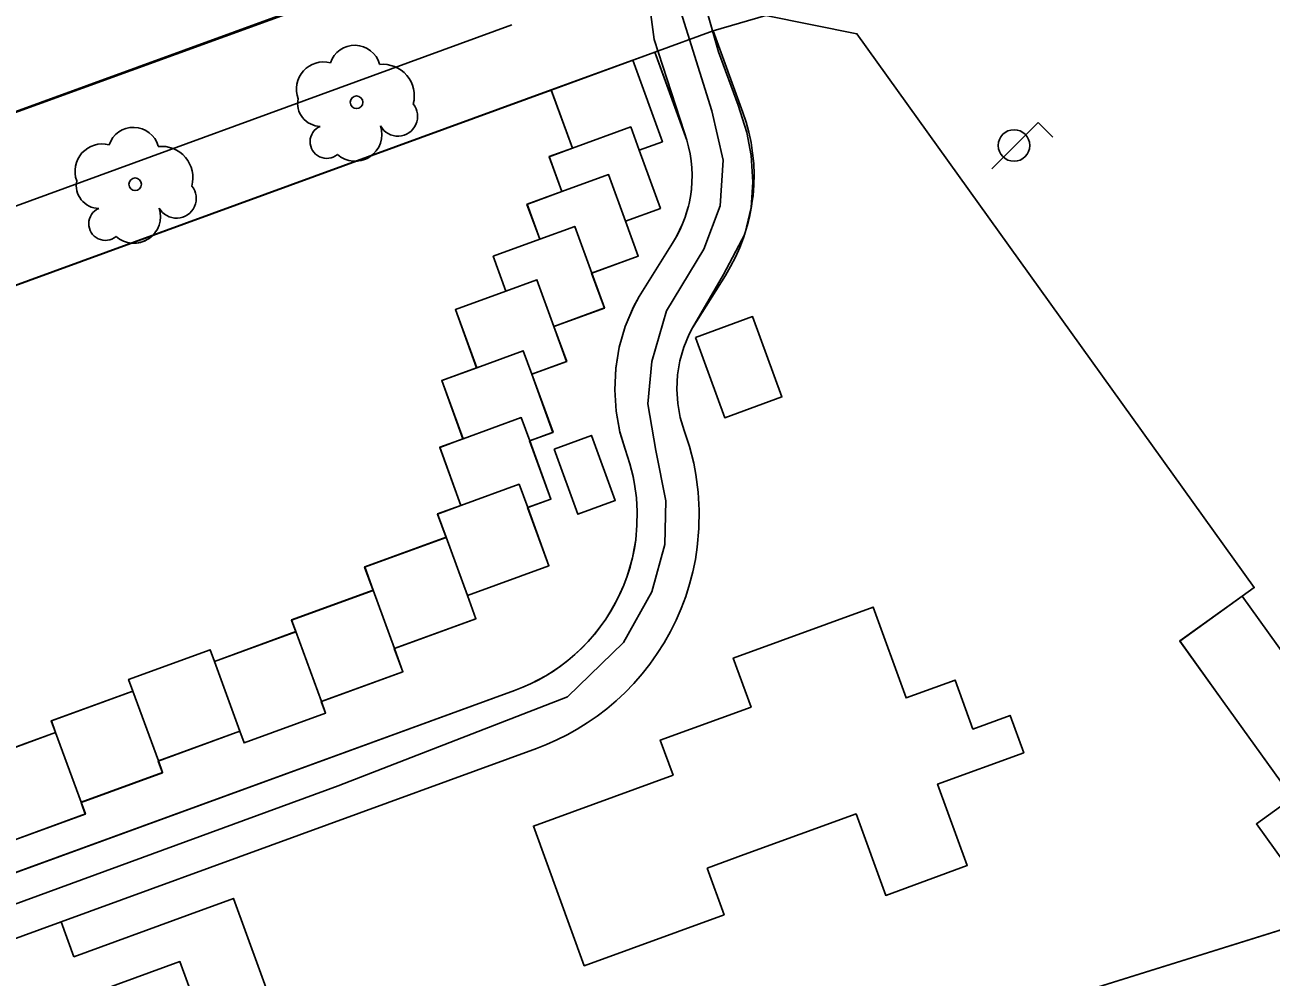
# Model space of a CAD drawing. Extents: x 282771 to 285132, y 4823109 to 4825496.
# Drawn here: x 283731.3 to 283781.6, y 4824230.2 to 4824268.6 of the extents above; entities that cross this region are included whole.
import ezdxf

# ---------------------------------------------------------------- set-up
doc = ezdxf.new("R2010")
doc.units = 0
for name, color, linetype in [('ACERA-BORDILLO', 7, 'Continuous'), ('ACERA-INTERIOR', 7, 'Continuous'), ('ARBOL', 7, 'Continuous'), ('CALLE-EJE', 7, 'Continuous'), ('CARRIL-BICI-AREA', 7, 'Continuous'), ('CARRIL-BICI-EJE', 7, 'Continuous'), ('FAROLA', 7, 'Continuous'), ('MEDIANERA', 7, 'Continuous'), ('PARQUE-JARDIN-AREA', 7, 'Continuous'), ('SENAL-VIARIA', 7, 'Continuous'), ('ZONA-VERDE', 7, 'Continuous')]:
    doc.layers.add(name, color=color, linetype=linetype)

msp = doc.modelspace()

# ---------------------------------------------------------------- linework, layer by layer
at = {"layer": 'ACERA-BORDILLO'}
msp.add_lwpolyline([(283701.052, 4824250.492), (283727.322, 4824260.012), (283750.962, 4824268.652)], dxfattribs=at)
at = {"layer": 'ACERA-INTERIOR'}
for points in [[(283732.787, 4824232.465), (283751.958, 4824239.456), (283752.373, 4824239.618), (283752.788, 4824239.802), (283753.201, 4824240.008), (283753.61, 4824240.236), (283754.014, 4824240.487), (283754.411, 4824240.761), (283754.798, 4824241.058), (283755.175, 4824241.377), (283755.54, 4824241.717), (283755.89, 4824242.079), (283756.224, 4824242.461), (283756.54, 4824242.862), (283756.837, 4824243.281), (283757.113, 4824243.716), (283757.367, 4824244.167), (283757.598, 4824244.63), (283757.804, 4824245.105), (283757.985, 4824245.589), (283758.14, 4824246.081), (283758.27, 4824246.577), (283758.373, 4824247.078), (283758.451, 4824247.579), (283758.515, 4824248.329), (283758.529, 4824249.072), (283758.484, 4824249.8), (283758.393, 4824250.51), (283758.305, 4824250.97), (283758.133, 4824251.637), (283757.926, 4824252.277), (283757.765, 4824252.81), (283757.662, 4824253.369), (283757.624, 4824253.944), (283757.652, 4824254.523), (283757.747, 4824255.095), (283757.907, 4824255.648), (283758.125, 4824256.173), (283758.261, 4824256.417), (283759.583, 4824258.54), (283759.796, 4824258.897), (283759.99, 4824259.27), (283760.164, 4824259.657), (283760.318, 4824260.057), (283760.383, 4824260.262), (283760.503, 4824260.677), (283760.557, 4824260.887), (283760.641, 4824261.313), (283760.67, 4824261.529), (283760.7, 4824261.745), (283760.733, 4824262.179), (283760.742, 4824262.613), (283760.726, 4824263.046), (283760.684, 4824263.475), (283760.619, 4824263.898), (283760.531, 4824264.313), (283760.42, 4824264.719), (283760.289, 4824265.114), (283759.089, 4824268.402), (283761.21, 4824269.025), (283764.889, 4824268.283), (283780.922, 4824245.951), (283780.435, 4824245.601)], [(283755.847, 4824267.22), (283756.741, 4824267.546), (283757.928, 4824264.29), (283758.026, 4824263.994), (283758.1, 4824263.724), (283758.159, 4824263.447), (283758.203, 4824263.165), (283758.23, 4824262.879), (283758.241, 4824262.59), (283758.235, 4824262.301), (283758.213, 4824262.011), (283758.173, 4824261.724), (283758.118, 4824261.44), (283758.091, 4824261.335), (283757.991, 4824260.989), (283757.958, 4824260.886), (283757.856, 4824260.62), (283757.74, 4824260.362), (283757.61, 4824260.113), (283757.447, 4824259.839), (283756.106, 4824257.686), (283755.872, 4824257.265), (283755.544, 4824256.478), (283755.305, 4824255.648), (283755.162, 4824254.79), (283755.12, 4824253.921), (283755.178, 4824253.059), (283755.331, 4824252.221), (283755.54, 4824251.531), (283755.731, 4824250.941), (283755.864, 4824250.422), (283755.923, 4824250.115), (283755.994, 4824249.563), (283756.028, 4824249.018), (283756.017, 4824248.46), (283755.967, 4824247.877), (283755.912, 4824247.521), (283755.835, 4824247.146), (283755.738, 4824246.773), (283755.621, 4824246.405), (283755.485, 4824246.042), (283755.33, 4824245.686), (283755.157, 4824245.338), (283754.967, 4824245), (283754.76, 4824244.674), (283754.537, 4824244.36), (283754.3, 4824244.059), (283754.05, 4824243.772), (283753.787, 4824243.501), (283753.514, 4824243.245), (283753.231, 4824243.006), (283752.94, 4824242.784), (283752.643, 4824242.578), (283752.34, 4824242.39), (283752.033, 4824242.219), (283751.723, 4824242.064), (283751.412, 4824241.926), (283751.075, 4824241.795), (283716.478, 4824229.179)], [(283752.559, 4824266.02), (283755.847, 4824267.22)], [(283755.847, 4824267.22), (283757.046, 4824263.932), (283756.107, 4824263.589)], [(283686.424, 4824241.049), (283686.149, 4824241.801), (283752.559, 4824266.02)], [(283753.416, 4824263.672), (283752.559, 4824266.02)], [(283753.416, 4824263.672), (283755.764, 4824264.528), (283756.107, 4824263.589)], [(283752.99, 4824261.92), (283752.476, 4824263.329), (283753.416, 4824263.672)], [(283756.107, 4824263.589), (283756.963, 4824261.24), (283755.554, 4824260.726)], [(283752.99, 4824261.92), (283754.869, 4824262.605), (283755.554, 4824260.726)], [(283752.095, 4824259.997), (283751.581, 4824261.406), (283752.99, 4824261.92)], [(283752.095, 4824259.997), (283753.504, 4824260.511), (283754.189, 4824258.632)], [(283755.554, 4824260.726), (283756.068, 4824259.317), (283754.189, 4824258.632)], [(283750.73, 4824257.902), (283750.216, 4824259.312), (283752.095, 4824259.997)], [(283750.73, 4824257.902), (283751.983, 4824258.359), (283752.668, 4824256.48)], [(283754.189, 4824258.632), (283754.703, 4824257.223), (283752.668, 4824256.48)], [(283749.551, 4824254.811), (283748.695, 4824257.16), (283750.73, 4824257.902)], [(283752.668, 4824256.48), (283753.182, 4824255.071), (283751.773, 4824254.557)], [(283749.551, 4824254.811), (283751.43, 4824255.497), (283751.773, 4824254.557)], [(283748.999, 4824251.949), (283748.142, 4824254.298), (283749.551, 4824254.811)], [(283751.773, 4824254.557), (283752.629, 4824252.209), (283751.69, 4824251.866)], [(283748.999, 4824251.949), (283751.347, 4824252.805), (283751.69, 4824251.866)], [(283748.916, 4824249.258), (283748.059, 4824251.606), (283748.999, 4824251.949)], [(283751.69, 4824251.866), (283752.546, 4824249.517), (283751.607, 4824249.175)], [(283752.676, 4824251.534), (283754.179, 4824252.082), (283755.139, 4824249.452), (283753.635, 4824248.903), (283752.676, 4824251.534)], [(283748.916, 4824249.258), (283751.264, 4824250.114), (283751.607, 4824249.175)], [(283748.319, 4824247.976), (283747.976, 4824248.915), (283748.916, 4824249.258)], [(283751.607, 4824249.175), (283752.463, 4824246.826), (283749.175, 4824245.627)], [(283745.373, 4824245.837), (283745.031, 4824246.776), (283748.319, 4824247.976)], [(283748.319, 4824247.976), (283749.175, 4824245.627)], [(283742.257, 4824244.168), (283742.085, 4824244.638), (283745.373, 4824245.837)], [(283745.373, 4824245.837), (283746.23, 4824243.488)], [(283749.175, 4824245.627), (283749.518, 4824244.687), (283746.23, 4824243.488)], [(283779.666, 4824241.356), (283777.917, 4824243.793), (283780.435, 4824245.601)], [(283780.435, 4824245.601), (283782.184, 4824243.164)], [(283738.968, 4824242.969), (283742.257, 4824244.168)], [(283742.257, 4824244.168), (283743.284, 4824241.35)], [(283735.68, 4824241.77), (283735.509, 4824242.239), (283738.797, 4824243.439), (283738.968, 4824242.969)], [(283746.23, 4824243.488), (283746.573, 4824242.549), (283743.284, 4824241.35)], [(283738.968, 4824242.969), (283739.996, 4824240.15)], [(283732.563, 4824240.101), (283732.392, 4824240.57), (283735.68, 4824241.77)], [(283735.68, 4824241.77), (283736.708, 4824238.951)], [(283743.284, 4824241.35), (283743.456, 4824240.88), (283740.168, 4824239.681), (283739.996, 4824240.15)], [(283739.996, 4824240.15), (283736.708, 4824238.951)], [(283729.96, 4824239.151), (283732.563, 4824240.101)], [(283732.563, 4824240.101), (283733.591, 4824237.282)], [(283736.708, 4824238.951), (283736.879, 4824238.481), (283733.591, 4824237.282)], [(283786.325, 4824237.396), (283786.884, 4824236.618), (283786.445, 4824233.529), (283714.794, 4824211.167), (283712.796, 4824217.568), (283712.628, 4824218.204), (283712.513, 4824218.873), (283712.459, 4824219.569), (283712.471, 4824220.283), (283712.553, 4824221.006), (283712.707, 4824221.729), (283712.934, 4824222.44), (283713.233, 4824223.128), (283713.598, 4824223.782), (283714.025, 4824224.394), (283714.506, 4824224.956), (283715.031, 4824225.46), (283715.592, 4824225.903), (283716.177, 4824226.282), (283716.778, 4824226.597), (283717.386, 4824226.849), (283726.446, 4824230.153)], [(283733.591, 4824237.282), (283733.763, 4824236.813), (283730.475, 4824235.613), (283730.168, 4824236.453)]]:
    msp.add_lwpolyline(points, dxfattribs=at)
at = {"layer": 'ARBOL'}
for centre in [(283744.702, 4824265.522), (283735.772, 4824262.212)]:
    msp.add_circle(centre, 0.255, dxfattribs=at)
for centre, radius, start, end in [((283744.632, 4824266.782), 1.038, 15.6423, 161.3843), ((283743.372, 4824266.052), 1.097, 75.4318, 200.5561), ((283745.762, 4824265.782), 1.272, 345.0327, 95.7993), ((283743.262, 4824265.482), 0.935, 168.599, 268.1324), ((283746.372, 4824264.952), 0.797, 208.9625, 38.991), ((283735.702, 4824263.472), 1.038, 15.6423, 161.3843), ((283743.502, 4824263.932), 0.672, 113.7367, 309.4725), ((283744.642, 4824264.232), 1.086, 228.9545, 17.928), ((283734.442, 4824262.742), 1.097, 75.4318, 200.5561), ((283736.832, 4824262.472), 1.272, 345.0327, 95.7993), ((283734.332, 4824262.172), 0.935, 168.599, 268.1324), ((283737.442, 4824261.642), 0.797, 208.9625, 38.991), ((283734.572, 4824260.622), 0.672, 113.7367, 309.4725), ((283735.712, 4824260.922), 1.086, 228.9545, 17.928)]:
    msp.add_arc(centre, radius, start, end, dxfattribs=at)
at = {"layer": 'CALLE-EJE'}
msp.add_lwpolyline([(283650.523, 4824235.462), (283665.761, 4824241.46), (283814.821, 4824295.571), (283969.178, 4824351.877)], dxfattribs=at)
at = {"layer": 'CARRIL-BICI-AREA'}
for points in [[(283730.391, 4824231.591), (283732.787, 4824232.465), (283751.958, 4824239.456), (283752.373, 4824239.618), (283752.788, 4824239.802), (283753.201, 4824240.008), (283753.61, 4824240.236), (283754.014, 4824240.487), (283754.411, 4824240.761), (283754.798, 4824241.058), (283755.175, 4824241.377), (283755.54, 4824241.717), (283755.89, 4824242.079), (283756.224, 4824242.461), (283756.54, 4824242.862), (283756.837, 4824243.281), (283757.113, 4824243.716), (283757.367, 4824244.167), (283757.598, 4824244.63), (283757.804, 4824245.105), (283757.985, 4824245.589), (283758.14, 4824246.081), (283758.27, 4824246.578), (283758.373, 4824247.078), (283758.451, 4824247.579), (283758.515, 4824248.329), (283758.529, 4824249.072), (283758.484, 4824249.8), (283758.393, 4824250.51), (283758.304, 4824250.97), (283758.133, 4824251.637), (283757.927, 4824252.277), (283757.765, 4824252.81), (283757.662, 4824253.369), (283757.624, 4824253.944), (283757.652, 4824254.523), (283757.747, 4824255.095), (283757.907, 4824255.648), (283758.126, 4824256.173), (283758.261, 4824256.417), (283759.501, 4824258.571), (283760.368, 4824260.201), (283760.628, 4824261.28), (283760.697, 4824262.304), (283760.628, 4824263.373), (283760.446, 4824264.306), (283760.105, 4824265.399), (283759.309, 4824267.56), (283758.286, 4824271.161)], [(283756.366, 4824270.691), (283756.707, 4824268.054), (283757.928, 4824264.29), (283758.026, 4824263.994), (283758.1, 4824263.724), (283758.159, 4824263.447), (283758.203, 4824263.165), (283758.23, 4824262.879), (283758.241, 4824262.591), (283758.235, 4824262.301), (283758.213, 4824262.011), (283758.173, 4824261.724), (283758.118, 4824261.44), (283758.091, 4824261.335), (283757.991, 4824260.989), (283757.958, 4824260.886), (283757.856, 4824260.62), (283757.74, 4824260.362), (283757.61, 4824260.113), (283757.447, 4824259.839), (283756.106, 4824257.686), (283755.872, 4824257.265), (283755.544, 4824256.478), (283755.305, 4824255.648), (283755.162, 4824254.79), (283755.12, 4824253.921), (283755.178, 4824253.059), (283755.331, 4824252.221), (283755.54, 4824251.531), (283755.731, 4824250.941), (283755.864, 4824250.422), (283755.923, 4824250.115), (283755.994, 4824249.563), (283756.028, 4824249.018), (283756.017, 4824248.46), (283755.967, 4824247.877), (283755.912, 4824247.521), (283755.835, 4824247.146), (283755.738, 4824246.773), (283755.621, 4824246.405), (283755.485, 4824246.042), (283755.33, 4824245.686), (283755.157, 4824245.338), (283754.967, 4824245), (283754.76, 4824244.674), (283754.537, 4824244.36), (283754.3, 4824244.059), (283754.05, 4824243.772), (283753.787, 4824243.501), (283753.514, 4824243.246), (283753.231, 4824243.006), (283752.94, 4824242.784), (283752.643, 4824242.579), (283752.34, 4824242.39), (283752.033, 4824242.219), (283751.723, 4824242.064), (283751.412, 4824241.926), (283751.075, 4824241.795), (283716.478, 4824229.179)]]:
    msp.add_lwpolyline(points, dxfattribs=at)
at = {"layer": 'CARRIL-BICI-EJE'}
msp.add_lwpolyline([(283717.253, 4824228.17), (283743.956, 4824237.944), (283753.211, 4824241.533), (283755.471, 4824243.731), (283756.613, 4824245.77), (283757.143, 4824247.687), (283757.184, 4824249.441), (283756.776, 4824251.481), (283756.45, 4824253.357), (283756.613, 4824255.07), (283757.207, 4824257.105), (283758.715, 4824259.593), (283759.368, 4824261.347), (283759.49, 4824263.182), (283759.041, 4824265.181), (283755.025, 4824277.988)], dxfattribs=at)
at = {"layer": 'FAROLA'}
for p, q in [((283772.208, 4824264.708), (283771.268, 4824263.778)), ((283772.798, 4824264.118), (283772.208, 4824264.708)), ((283771.268, 4824263.778), (283770.338, 4824262.838))]:
    msp.add_line(p, q, dxfattribs=at)
msp.add_circle((283771.228, 4824263.778), 0.637, dxfattribs=at)
at = {"layer": 'MEDIANERA'}
msp.add_lwpolyline([(283731.471, 4824228.632), (283737.577, 4824230.859), (283738.194, 4824229.168), (283732.087, 4824226.941)], dxfattribs=at)
at = {"layer": 'PARQUE-JARDIN-AREA'}
msp.add_lwpolyline([(283686.146, 4824241.796), (283752.557, 4824266.016), (283756.739, 4824267.542), (283759.087, 4824268.398), (283761.21, 4824269.025), (283764.887, 4824268.279), (283780.92, 4824245.946), (283777.914, 4824243.788), (283779.664, 4824241.351), (283783.807, 4824235.588), (283786.323, 4824237.392), (283786.882, 4824236.613), (283786.443, 4824233.524), (283714.791, 4824211.161), (283712.404, 4824210.416), (283708.108, 4824209.076), (283702.245, 4824207.246)], dxfattribs=at)
at = {"layer": 'SENAL-VIARIA'}
msp.add_lwpolyline([(283665.761, 4824241.46), (283710.196, 4824257.596), (283749.64, 4824271.96)], dxfattribs=at)
at = {"layer": 'ZONA-VERDE'}
for p, q in [((283780.922, 4824245.951), (283764.889, 4824268.283)), ((283755.845, 4824267.216), (283756.739, 4824267.542)), ((283756.739, 4824267.542), (283757.926, 4824264.286)), ((283757.044, 4824263.927), (283755.845, 4824267.216)), ((283745.309, 4824263.373), (283752.557, 4824266.016)), ((283752.557, 4824266.016), (283753.413, 4824263.668)), ((283757.926, 4824264.286), (283758.024, 4824263.99)), ((283756.105, 4824263.585), (283757.044, 4824263.927)), ((283758.024, 4824263.99), (283758.098, 4824263.72)), ((283745.069, 4824263.231), (283745.153, 4824263.271)), ((283745.153, 4824263.271), (283745.233, 4824263.319)), ((283745.233, 4824263.319), (283745.309, 4824263.373)), ((283753.413, 4824263.668), (283752.474, 4824263.325)), ((283752.474, 4824263.325), (283752.988, 4824261.916)), ((283756.961, 4824261.236), (283756.105, 4824263.585)), ((283758.098, 4824263.72), (283758.157, 4824263.443)), ((283758.157, 4824263.443), (283758.2, 4824263.161)), ((283736.48, 4824260.153), (283744.678, 4824263.143)), ((283744.678, 4824263.143), (283744.708, 4824263.144)), ((283744.708, 4824263.144), (283744.801, 4824263.154)), ((283744.801, 4824263.154), (283744.892, 4824263.172)), ((283744.892, 4824263.172), (283744.982, 4824263.197)), ((283744.982, 4824263.197), (283745.069, 4824263.231)), ((283758.2, 4824263.161), (283758.228, 4824262.875)), ((283758.228, 4824262.875), (283758.239, 4824262.587)), ((283758.233, 4824262.297), (283758.211, 4824262.007)), ((283758.239, 4824262.587), (283758.233, 4824262.297)), ((283752.988, 4824261.916), (283751.579, 4824261.402)), ((283758.211, 4824262.007), (283758.171, 4824261.72)), ((283751.579, 4824261.402), (283752.093, 4824259.993)), ((283755.552, 4824260.722), (283756.961, 4824261.236)), ((283758.089, 4824261.331), (283757.989, 4824260.985)), ((283758.116, 4824261.436), (283758.089, 4824261.331)), ((283758.171, 4824261.72), (283758.116, 4824261.436)), ((283757.956, 4824260.882), (283757.854, 4824260.616)), ((283757.989, 4824260.985), (283757.956, 4824260.882)), ((283756.066, 4824259.313), (283755.552, 4824260.722)), ((283757.737, 4824260.358), (283757.608, 4824260.109)), ((283757.854, 4824260.616), (283757.737, 4824260.358)), ((283728.135, 4824257.109), (283735.612, 4824259.836)), ((283735.612, 4824259.836), (283735.634, 4824259.835)), ((283735.634, 4824259.835), (283735.727, 4824259.832)), ((283735.727, 4824259.832), (283735.82, 4824259.838)), ((283735.82, 4824259.838), (283735.913, 4824259.851)), ((283735.913, 4824259.851), (283736.003, 4824259.873)), ((283736.003, 4824259.873), (283736.092, 4824259.902)), ((283736.092, 4824259.902), (283736.177, 4824259.938)), ((283736.177, 4824259.938), (283736.26, 4824259.982)), ((283736.26, 4824259.982), (283736.338, 4824260.033)), ((283736.338, 4824260.033), (283736.411, 4824260.09)), ((283736.411, 4824260.09), (283736.48, 4824260.153)), ((283752.093, 4824259.993), (283750.214, 4824259.307)), ((283757.445, 4824259.835), (283756.104, 4824257.682)), ((283757.608, 4824260.109), (283757.445, 4824259.835)), ((283750.214, 4824259.307), (283750.728, 4824257.898)), ((283754.187, 4824258.628), (283756.066, 4824259.313)), ((283754.701, 4824257.219), (283754.187, 4824258.628)), ((283750.728, 4824257.898), (283748.692, 4824257.156)), ((283752.666, 4824256.476), (283754.701, 4824257.219)), ((283755.87, 4824257.261), (283755.542, 4824256.474)), ((283756.104, 4824257.682), (283755.87, 4824257.261)), ((283748.692, 4824257.156), (283749.549, 4824254.807)), ((283753.18, 4824255.067), (283752.666, 4824256.476)), ((283755.542, 4824256.474), (283755.303, 4824255.644)), ((283755.303, 4824255.644), (283755.16, 4824254.786)), ((283749.549, 4824254.807), (283748.14, 4824254.293)), ((283751.77, 4824254.553), (283753.18, 4824255.067)), ((283755.16, 4824254.786), (283755.118, 4824253.917)), ((283748.14, 4824254.293), (283748.996, 4824251.945)), ((283752.627, 4824252.204), (283751.77, 4824254.553)), ((283755.118, 4824253.917), (283755.175, 4824253.055)), ((283755.175, 4824253.055), (283755.329, 4824252.217)), ((283751.687, 4824251.862), (283752.627, 4824252.204)), ((283755.329, 4824252.217), (283755.538, 4824251.527)), ((283748.996, 4824251.945), (283748.057, 4824251.602)), ((283752.544, 4824249.513), (283751.687, 4824251.862)), ((283748.057, 4824251.602), (283748.913, 4824249.253)), ((283755.538, 4824251.527), (283755.729, 4824250.937)), ((283755.729, 4824250.937), (283755.862, 4824250.418)), ((283755.862, 4824250.418), (283755.921, 4824250.111)), ((283755.921, 4824250.111), (283755.991, 4824249.559)), ((283748.913, 4824249.253), (283747.974, 4824248.911)), ((283751.604, 4824249.17), (283752.544, 4824249.513)), ((283752.461, 4824246.822), (283751.604, 4824249.17)), ((283755.991, 4824249.559), (283756.026, 4824249.013)), ((283747.974, 4824248.911), (283748.316, 4824247.971)), ((283756.026, 4824249.013), (283756.015, 4824248.456)), ((283756.015, 4824248.456), (283755.965, 4824247.873)), ((283748.316, 4824247.971), (283745.028, 4824246.772)), ((283755.965, 4824247.873), (283755.91, 4824247.517)), ((283755.91, 4824247.517), (283755.832, 4824247.142)), ((283745.028, 4824246.772), (283745.371, 4824245.832)), ((283749.173, 4824245.623), (283752.461, 4824246.822)), ((283755.735, 4824246.769), (283755.619, 4824246.4)), ((283755.832, 4824247.142), (283755.735, 4824246.769)), ((283755.619, 4824246.4), (283755.483, 4824246.037)), ((283745.371, 4824245.832), (283742.083, 4824244.633)), ((283755.328, 4824245.681), (283755.155, 4824245.334)), ((283755.483, 4824246.037), (283755.328, 4824245.681)), ((283780.435, 4824245.601), (283780.922, 4824245.951)), ((283749.516, 4824244.683), (283749.173, 4824245.623)), ((283755.155, 4824245.334), (283754.965, 4824244.996)), ((283777.917, 4824243.793), (283780.435, 4824245.601)), ((283746.227, 4824243.484), (283749.516, 4824244.683)), ((283754.758, 4824244.669), (283754.535, 4824244.355)), ((283754.965, 4824244.996), (283754.758, 4824244.669)), ((283742.254, 4824244.163), (283738.966, 4824242.964)), ((283742.083, 4824244.633), (283742.254, 4824244.163)), ((283754.535, 4824244.355), (283754.298, 4824244.054)), ((283754.047, 4824243.768), (283753.785, 4824243.497)), ((283754.298, 4824244.054), (283754.047, 4824243.768)), ((283779.666, 4824241.356), (283777.917, 4824243.793)), ((283738.794, 4824243.434), (283735.506, 4824242.235)), ((283738.966, 4824242.964), (283738.794, 4824243.434)), ((283746.57, 4824242.544), (283746.227, 4824243.484)), ((283753.511, 4824243.241), (283753.229, 4824243.002)), ((283753.785, 4824243.497), (283753.511, 4824243.241)), ((283752.938, 4824242.78), (283752.64, 4824242.574)), ((283753.229, 4824243.002), (283752.938, 4824242.78)), ((283735.506, 4824242.235), (283735.678, 4824241.765)), ((283743.282, 4824241.345), (283746.57, 4824242.544)), ((283752.03, 4824242.214), (283751.721, 4824242.06)), ((283752.337, 4824242.386), (283752.03, 4824242.214)), ((283752.64, 4824242.574), (283752.337, 4824242.386)), ((283751.073, 4824241.79), (283716.475, 4824229.174)), ((283735.678, 4824241.765), (283732.389, 4824240.566)), ((283751.41, 4824241.922), (283751.073, 4824241.79)), ((283751.721, 4824242.06), (283751.41, 4824241.922)), ((283743.453, 4824240.875), (283743.282, 4824241.345)), ((283782.466, 4824237.457), (283779.666, 4824241.356)), ((283740.165, 4824239.676), (283743.453, 4824240.875)), ((283732.389, 4824240.566), (283732.561, 4824240.096)), ((283736.706, 4824238.947), (283739.994, 4824240.146)), ((283739.994, 4824240.146), (283740.165, 4824239.676)), ((283732.561, 4824240.096), (283729.957, 4824239.146)), ((283736.877, 4824238.477), (283736.706, 4824238.947)), ((283733.589, 4824237.278), (283736.877, 4824238.477)), ((283733.76, 4824236.808), (283733.589, 4824237.278)), ((283730.472, 4824235.609), (283733.76, 4824236.808)), ((283760.346, 4824235.172), (283758.843, 4824234.624)), ((283715.011, 4824211.234), (283786.445, 4824233.529)), ((283733.301, 4824231.056), (283737.857, 4824232.717)), ((283732.787, 4824232.465), (283733.301, 4824231.056))]:
    msp.add_line(p, q, dxfattribs=at)
for points in [[(283764.889, 4824268.283), (283761.21, 4824269.025), (283759.089, 4824268.402), (283760.289, 4824265.114), (283760.42, 4824264.719), (283760.531, 4824264.313), (283760.619, 4824263.898), (283760.684, 4824263.475), (283760.726, 4824263.046), (283760.742, 4824262.613), (283760.733, 4824262.179), (283760.7, 4824261.745), (283760.67, 4824261.529), (283760.641, 4824261.313), (283760.557, 4824260.887), (283760.503, 4824260.677), (283760.383, 4824260.262), (283760.318, 4824260.057), (283760.164, 4824259.657), (283759.99, 4824259.27), (283759.796, 4824258.897), (283759.583, 4824258.54), (283758.261, 4824256.417), (283758.125, 4824256.173), (283757.907, 4824255.648), (283757.747, 4824255.095), (283757.652, 4824254.523), (283757.624, 4824253.944), (283757.662, 4824253.369), (283757.765, 4824252.81), (283757.926, 4824252.277), (283758.133, 4824251.637), (283758.305, 4824250.97), (283758.393, 4824250.51), (283758.484, 4824249.8), (283758.529, 4824249.072), (283758.515, 4824248.329), (283758.451, 4824247.579), (283758.373, 4824247.078), (283758.27, 4824246.577), (283758.14, 4824246.081), (283757.985, 4824245.589), (283757.804, 4824245.105), (283757.598, 4824244.63), (283757.367, 4824244.167), (283757.113, 4824243.716), (283756.837, 4824243.281), (283756.54, 4824242.862), (283756.224, 4824242.461), (283755.89, 4824242.079), (283755.54, 4824241.717), (283755.175, 4824241.377), (283754.798, 4824241.058), (283754.411, 4824240.761), (283754.014, 4824240.487), (283753.61, 4824240.236), (283753.201, 4824240.008), (283752.788, 4824239.802), (283752.373, 4824239.618), (283751.958, 4824239.456), (283732.787, 4824232.465)], [(283758.379, 4824256.035), (283760.681, 4824256.874), (283761.863, 4824253.633), (283759.561, 4824252.794), (283758.379, 4824256.035)], [(283758.843, 4824234.624), (283759.529, 4824232.745), (283753.892, 4824230.689), (283751.836, 4824236.326), (283757.473, 4824238.381), (283756.959, 4824239.791), (283760.623, 4824241.127), (283759.903, 4824243.1), (283765.54, 4824245.155), (283766.876, 4824241.492), (283768.849, 4824242.211), (283769.569, 4824240.238), (283771.072, 4824240.786), (283771.62, 4824239.283), (283768.144, 4824238.016), (283769.343, 4824234.727), (283766.055, 4824233.528), (283764.856, 4824236.816), (283760.346, 4824235.172)], [(283786.656, 4824235.049), (283783.574, 4824232.836), (283781.007, 4824236.41), (283782.466, 4824237.457)], [(283737.857, 4824232.717), (283739.736, 4824233.403), (283742.306, 4824226.357), (283735.87, 4824224.01), (283736.384, 4824222.601), (283733.989, 4824221.727), (283733.475, 4824223.136)]]:
    msp.add_lwpolyline(points, dxfattribs=at)

doc.saveas('drawing.dxf')
